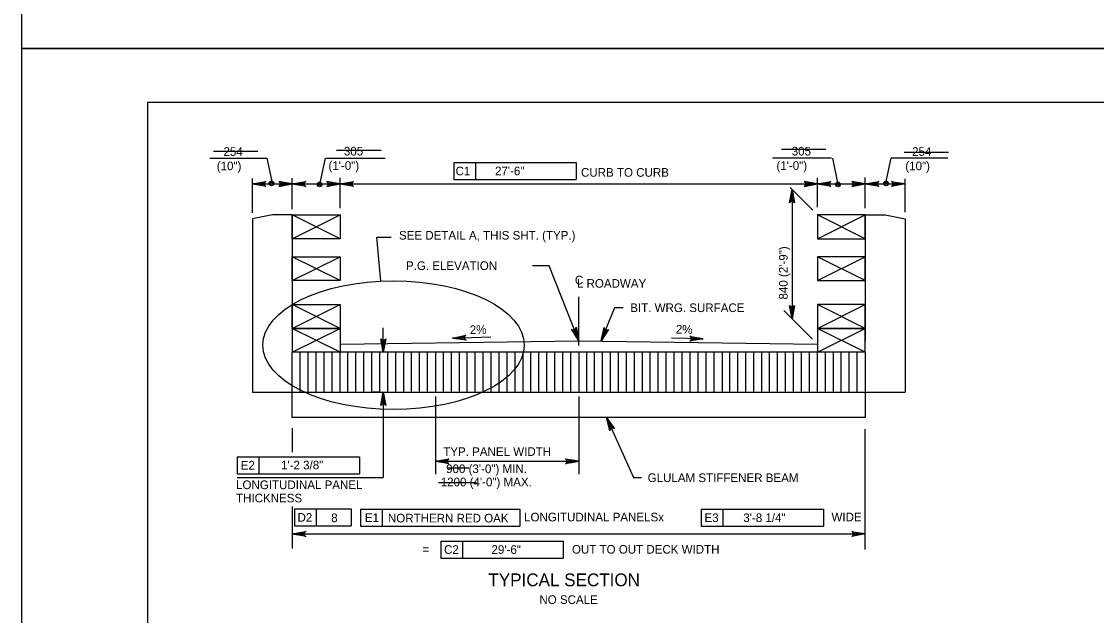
# Model space of a CAD drawing. Extents: x 179 to 454, y -271 to 54.
# Drawn here: x 209.75 to 224.68, y -29.87 to -21.62 of the extents above; entities that cross this region are included whole.
import ezdxf

# ---------------------------------------------------------------- set-up
doc = ezdxf.new("R2010")
doc.units = 0
for name, color, linetype in [('Level 1', 7, 'Continuous'), ('Level 2', 7, 'Continuous'), ('Level 3', 7, 'Continuous'), ('Level 4', 7, 'Continuous'), ('Level 41', 7, 'Continuous'), ('Level 62', 7, 'Continuous'), ('Level 63', 7, 'Continuous'), ('Level 7', 7, 'Continuous')]:
    doc.layers.add(name, color=color, linetype=linetype)

msp = doc.modelspace()

# ---------------------------------------------------------------- linework, layer by layer
at = {"layer": 'Level 1'}
msp.add_lwpolyline([(211.497, -43.25), (242.997, -43.25), (242.997, -22.75), (211.497, -22.75)], close=True, dxfattribs=at)
at = {"layer": 'Level 2'}
for p, q in [((215.736, -26.019), (216.268, -26.005)), ((219.219, -26.032), (218.779, -26.02))]:
    msp.add_line(p, q, dxfattribs=at)
at = {"layer": 'Level 3'}
for p, q in [((213.233, -24.31), (212.957, -24.365)), ((213.509, -24.31), (213.233, -24.31)), ((213.509, -24.31), (213.509, -26.217)), ((213.509, -24.31), (214.173, -24.31)), ((213.509, -24.641), (214.173, -24.31)), ((214.173, -24.641), (213.509, -24.31)), ((213.509, -24.641), (213.509, -24.31)), ((214.173, -24.31), (214.173, -24.641)), ((220.808, -24.641), (221.471, -24.31)), ((221.471, -24.641), (220.808, -24.31)), ((221.471, -24.31), (220.808, -24.31)), ((220.808, -24.31), (220.808, -24.641)), ((221.471, -24.31), (221.471, -26.068)), ((221.471, -24.641), (221.471, -24.31)), ((221.471, -24.31), (221.747, -24.31)), ((221.747, -24.31), (222.024, -24.365)), ((212.957, -24.365), (212.957, -26.77)), ((222.024, -24.365), (222.024, -26.77)), ((214.173, -24.641), (213.509, -24.641)), ((220.808, -24.641), (221.471, -24.641)), ((214.173, -25.222), (213.509, -24.89)), ((213.509, -25.222), (214.173, -24.89)), ((213.509, -25.222), (213.509, -24.89)), ((213.509, -24.89), (214.173, -24.89)), ((214.173, -24.89), (214.173, -25.222)), ((220.808, -24.89), (220.808, -25.222)), ((221.471, -25.222), (220.808, -24.89)), ((220.808, -25.222), (221.471, -24.89)), ((221.471, -24.89), (220.808, -24.89)), ((221.471, -25.222), (221.471, -24.89)), ((214.173, -25.222), (213.509, -25.222)), ((220.808, -25.222), (221.471, -25.222)), ((213.509, -25.885), (213.509, -25.553)), ((213.509, -25.885), (214.173, -25.553)), ((214.173, -25.885), (213.509, -25.553)), ((213.509, -25.553), (214.173, -25.553)), ((214.173, -25.553), (214.173, -25.885)), ((220.808, -25.885), (221.471, -25.553)), ((221.471, -25.885), (220.808, -25.553)), ((220.808, -25.553), (220.808, -25.885)), ((221.471, -25.553), (220.808, -25.553)), ((221.471, -25.885), (221.471, -25.553)), ((214.173, -25.885), (213.509, -25.885)), ((214.173, -26.217), (213.509, -25.885)), ((213.509, -26.217), (214.173, -25.885)), ((213.509, -25.885), (214.173, -25.885)), ((214.173, -25.885), (214.173, -26.217)), ((221.471, -25.885), (220.808, -25.885)), ((221.471, -26.217), (220.808, -25.885)), ((220.808, -26.217), (221.471, -25.885)), ((220.808, -25.885), (221.471, -25.885)), ((220.808, -25.885), (220.808, -26.217)), ((221.471, -26.217), (221.471, -25.885)), ((214.173, -26.106), (217.49, -26.056)), ((217.49, -26.056), (220.808, -26.106)), ((213.509, -26.77), (213.509, -26.217)), ((221.471, -26.217), (213.509, -26.217)), ((221.471, -26.217), (221.471, -26.77)), ((212.957, -26.77), (213.509, -26.77)), ((213.509, -27.124), (213.509, -26.77)), ((213.509, -26.77), (221.471, -26.77)), ((221.471, -26.77), (221.471, -27.124)), ((221.471, -26.77), (222.024, -26.77)), ((221.471, -27.124), (213.509, -27.124))]:
    msp.add_line(p, q, dxfattribs=at)
at = {"layer": 'Level 4'}
for p, q in [((212.362, -23.523), (213.156, -23.523)), ((213.156, -23.523), (213.234, -23.886)), ((213.967, -23.523), (213.889, -23.886)), ((213.978, -23.523), (214.8, -23.523)), ((215.752, -23.582), (217.453, -23.582)), ((215.752, -23.582), (215.752, -23.818)), ((216.054, -23.582), (216.054, -23.818)), ((217.453, -23.582), (217.453, -23.818)), ((221.002, -23.523), (220.181, -23.523)), ((221.014, -23.523), (221.091, -23.886)), ((221.824, -23.523), (221.747, -23.886)), ((222.619, -23.523), (221.824, -23.523)), ((212.957, -24.283), (212.957, -23.803)), ((212.957, -23.88), (222.024, -23.88)), ((213.509, -24.228), (213.509, -23.8)), ((214.173, -24.216), (214.173, -23.795)), ((215.752, -23.818), (217.453, -23.818)), ((220.808, -24.204), (220.808, -23.797)), ((221.471, -24.216), (221.471, -23.79)), ((222.024, -24.27), (222.024, -23.81)), ((220.743, -24.245), (220.429, -23.931)), ((220.454, -23.956), (220.454, -25.753)), ((214.741, -25.23), (214.685, -24.618)), ((214.685, -24.618), (214.882, -24.618)), ((217.077, -25.015), (216.849, -25.015)), ((217.49, -26.056), (217.077, -25.015)), ((217.49, -26.123), (217.49, -25.449)), ((217.803, -26.06), (217.991, -25.597)), ((217.991, -25.597), (218.105, -25.597)), ((220.737, -26.035), (220.338, -25.637)), ((214.773, -26.217), (214.773, -25.879)), ((214.717, -26.77), (214.61, -26.77)), ((214.773, -26.77), (214.773, -26.987)), ((215.499, -26.832), (215.499, -27.91)), ((217.49, -26.832), (217.49, -27.91)), ((214.773, -26.987), (214.773, -27.956)), ((217.877, -27.124), (218.252, -27.954)), ((213.509, -27.272), (213.509, -27.603)), ((221.471, -28.954), (221.471, -27.284)), ((212.742, -27.667), (214.443, -27.667)), ((212.742, -27.667), (212.742, -27.903)), ((213.044, -27.667), (213.044, -27.903)), ((214.443, -27.667), (214.443, -27.903)), ((215.499, -27.73), (217.49, -27.73)), ((212.742, -27.903), (214.443, -27.903)), ((212.742, -27.956), (214.773, -27.956)), ((218.252, -27.954), (218.361, -27.954)), ((213.509, -28.358), (213.509, -28.942)), ((213.539, -28.392), (214.327, -28.392)), ((213.539, -28.392), (213.539, -28.628)), ((213.841, -28.392), (213.841, -28.628)), ((214.327, -28.392), (214.327, -28.628)), ((214.458, -28.395), (216.669, -28.395)), ((214.458, -28.395), (214.458, -28.632)), ((214.76, -28.395), (214.76, -28.632)), ((216.669, -28.395), (216.669, -28.632)), ((219.19, -28.395), (220.89, -28.395)), ((219.19, -28.395), (219.19, -28.632)), ((219.492, -28.395), (219.492, -28.632)), ((220.89, -28.395), (220.89, -28.632)), ((213.539, -28.628), (214.327, -28.628)), ((214.458, -28.632), (216.669, -28.632)), ((219.19, -28.632), (220.89, -28.632)), ((213.509, -28.739), (221.471, -28.739)), ((215.571, -28.838), (217.272, -28.838)), ((215.571, -28.838), (215.571, -29.075)), ((215.874, -28.838), (215.874, -29.075)), ((217.272, -28.838), (217.272, -29.075)), ((215.571, -29.075), (217.272, -29.075))]:
    msp.add_line(p, q, dxfattribs=at)
for points in [[(212.957, -23.88), (213.143, -23.845), (213.129, -23.855), (213.121, -23.867), (213.119, -23.88), (213.121, -23.892), (213.129, -23.905), (213.143, -23.915), (212.957, -23.88), (213.129, -23.905), (213.121, -23.892), (212.957, -23.88), (213.119, -23.88), (213.121, -23.867), (212.957, -23.88), (213.129, -23.855)], [(213.509, -23.879), (213.323, -23.844), (213.337, -23.854), (213.345, -23.867), (213.347, -23.879), (213.345, -23.892), (213.337, -23.904), (213.323, -23.914), (213.509, -23.879), (213.337, -23.904), (213.345, -23.892), (213.509, -23.879), (213.347, -23.879), (213.345, -23.867), (213.509, -23.879), (213.337, -23.854)], [(213.509, -23.879), (213.696, -23.844), (213.681, -23.854), (213.674, -23.867), (213.672, -23.879), (213.674, -23.892), (213.681, -23.904), (213.696, -23.914), (213.509, -23.879), (213.681, -23.904), (213.674, -23.892), (213.509, -23.879), (213.672, -23.879), (213.674, -23.867), (213.509, -23.879), (213.681, -23.854)], [(214.173, -23.88), (213.986, -23.845), (214.001, -23.855), (214.008, -23.867), (214.01, -23.88), (214.008, -23.892), (214.001, -23.905), (213.986, -23.915), (214.173, -23.88), (214.001, -23.905), (214.008, -23.892), (214.173, -23.88), (214.01, -23.88), (214.008, -23.867), (214.173, -23.88), (214.001, -23.855)], [(214.173, -23.88), (214.359, -23.845), (214.345, -23.855), (214.337, -23.867), (214.335, -23.88), (214.337, -23.892), (214.345, -23.905), (214.359, -23.915), (214.173, -23.88), (214.345, -23.905), (214.337, -23.892), (214.173, -23.88), (214.335, -23.88), (214.337, -23.867), (214.173, -23.88), (214.345, -23.855)], [(220.808, -23.879), (220.621, -23.844), (220.635, -23.854), (220.643, -23.867), (220.645, -23.879), (220.643, -23.892), (220.635, -23.904), (220.621, -23.914), (220.808, -23.879), (220.635, -23.904), (220.643, -23.892), (220.808, -23.879), (220.645, -23.879), (220.643, -23.867), (220.808, -23.879), (220.635, -23.854)], [(220.808, -23.879), (220.994, -23.844), (220.98, -23.854), (220.972, -23.867), (220.97, -23.879), (220.972, -23.892), (220.98, -23.904), (220.994, -23.914), (220.808, -23.879), (220.98, -23.904), (220.972, -23.892), (220.808, -23.879), (220.97, -23.879), (220.972, -23.867), (220.808, -23.879), (220.98, -23.854)], [(221.471, -23.88), (221.285, -23.845), (221.299, -23.855), (221.307, -23.867), (221.309, -23.88), (221.307, -23.892), (221.299, -23.905), (221.285, -23.915), (221.471, -23.88), (221.299, -23.905), (221.307, -23.892), (221.471, -23.88), (221.309, -23.88), (221.307, -23.867), (221.471, -23.88), (221.299, -23.855)], [(221.471, -23.88), (221.658, -23.845), (221.644, -23.855), (221.636, -23.867), (221.634, -23.88), (221.636, -23.892), (221.644, -23.905), (221.658, -23.915), (221.471, -23.88), (221.644, -23.905), (221.636, -23.892), (221.471, -23.88), (221.634, -23.88), (221.636, -23.867), (221.471, -23.88), (221.644, -23.855)], [(222.024, -23.88), (221.837, -23.915), (221.851, -23.905), (221.859, -23.892), (221.861, -23.88), (221.859, -23.867), (221.851, -23.855), (221.837, -23.845), (222.024, -23.88), (221.851, -23.855), (221.859, -23.867), (222.024, -23.88), (221.861, -23.88), (221.859, -23.892), (222.024, -23.88), (221.851, -23.905)], [(220.454, -23.956), (220.489, -24.143), (220.479, -24.128), (220.467, -24.121), (220.454, -24.119), (220.442, -24.121), (220.429, -24.128), (220.419, -24.143), (220.454, -23.956), (220.429, -24.128), (220.442, -24.121), (220.454, -23.956), (220.454, -24.119), (220.467, -24.121), (220.454, -23.956), (220.479, -24.128)], [(220.454, -25.753), (220.419, -25.566), (220.429, -25.581), (220.442, -25.588), (220.454, -25.59), (220.467, -25.588), (220.479, -25.581), (220.489, -25.566), (220.454, -25.753), (220.479, -25.581), (220.467, -25.588), (220.454, -25.753), (220.454, -25.59), (220.442, -25.588), (220.454, -25.753), (220.429, -25.581)], [(215.736, -26.019), (215.921, -25.979), (215.907, -25.989), (215.9, -26.002), (215.898, -26.015), (215.901, -26.027), (215.909, -26.039), (215.923, -26.049), (215.736, -26.019), (215.909, -26.039), (215.901, -26.027), (215.736, -26.019), (215.898, -26.015), (215.9, -26.002), (215.736, -26.019), (215.907, -25.989)], [(217.49, -26.056), (217.389, -25.895), (217.403, -25.905), (217.418, -25.907), (217.43, -25.905), (217.441, -25.898), (217.45, -25.886), (217.454, -25.869), (217.49, -26.056), (217.45, -25.886), (217.441, -25.898), (217.49, -26.056), (217.43, -25.905), (217.418, -25.907), (217.49, -26.056), (217.403, -25.905)], [(217.803, -26.06), (217.841, -25.874), (217.845, -25.892), (217.853, -25.903), (217.864, -25.91), (217.876, -25.912), (217.891, -25.91), (217.905, -25.901), (217.803, -26.06), (217.891, -25.91), (217.876, -25.912), (217.803, -26.06), (217.864, -25.91), (217.853, -25.903), (217.803, -26.06), (217.845, -25.892)], [(214.773, -26.217), (214.738, -26.03), (214.748, -26.045), (214.761, -26.052), (214.773, -26.054), (214.786, -26.052), (214.798, -26.045), (214.808, -26.03), (214.773, -26.217), (214.798, -26.045), (214.786, -26.052), (214.773, -26.217), (214.773, -26.054), (214.761, -26.052), (214.773, -26.217), (214.748, -26.045)], [(219.219, -26.032), (219.032, -26.061), (219.046, -26.052), (219.054, -26.04), (219.057, -26.027), (219.055, -26.015), (219.048, -26.002), (219.034, -25.992), (219.219, -26.032), (219.048, -26.002), (219.055, -26.015), (219.219, -26.032), (219.057, -26.027), (219.054, -26.04), (219.219, -26.032), (219.046, -26.052)], [(214.773, -26.77), (214.808, -26.956), (214.798, -26.942), (214.786, -26.934), (214.773, -26.932), (214.761, -26.934), (214.748, -26.942), (214.738, -26.956), (214.773, -26.77), (214.748, -26.942), (214.761, -26.934), (214.773, -26.77), (214.773, -26.932), (214.786, -26.934), (214.773, -26.77), (214.798, -26.942)], [(217.877, -27.124), (217.985, -27.279), (217.97, -27.27), (217.956, -27.269), (217.944, -27.272), (217.933, -27.279), (217.925, -27.291), (217.922, -27.308), (217.877, -27.124), (217.925, -27.291), (217.933, -27.279), (217.877, -27.124), (217.944, -27.272), (217.956, -27.269), (217.877, -27.124), (217.97, -27.27)], [(215.499, -27.73), (215.686, -27.695), (215.671, -27.705), (215.664, -27.718), (215.662, -27.73), (215.664, -27.743), (215.671, -27.755), (215.686, -27.765), (215.499, -27.73), (215.671, -27.755), (215.664, -27.743), (215.499, -27.73), (215.662, -27.73), (215.664, -27.718), (215.499, -27.73), (215.671, -27.705)], [(217.49, -27.73), (217.304, -27.765), (217.318, -27.755), (217.326, -27.743), (217.328, -27.73), (217.326, -27.718), (217.318, -27.705), (217.304, -27.695), (217.49, -27.73), (217.318, -27.705), (217.326, -27.718), (217.49, -27.73), (217.328, -27.73), (217.326, -27.743), (217.49, -27.73), (217.318, -27.755)], [(213.509, -28.739), (213.696, -28.704), (213.681, -28.714), (213.674, -28.727), (213.672, -28.739), (213.674, -28.752), (213.681, -28.764), (213.696, -28.774), (213.509, -28.739), (213.681, -28.764), (213.674, -28.752), (213.509, -28.739), (213.672, -28.739), (213.674, -28.727), (213.509, -28.739), (213.681, -28.714)], [(221.471, -28.739), (221.284, -28.774), (221.299, -28.764), (221.306, -28.752), (221.308, -28.739), (221.306, -28.727), (221.299, -28.714), (221.284, -28.704), (221.471, -28.739), (221.299, -28.714), (221.306, -28.727), (221.471, -28.739), (221.308, -28.739), (221.306, -28.752), (221.471, -28.739), (221.299, -28.764)]]:
    msp.add_lwpolyline(points, dxfattribs=at)
for points in [[(220.436, -24.065), (220.472, -24.065), (220.454, -23.956)], [(220.472, -25.644), (220.436, -25.644), (220.454, -25.753)], [(217.905, -27.231), (217.938, -27.216), (217.877, -27.124)], [(215.619, -27.71), (215.619, -27.75), (215.499, -27.73)], [(217.37, -27.71), (217.37, -27.75), (217.49, -27.73)]]:
    msp.add_lwpolyline(points, close=True, dxfattribs=at)
for centre, radius in [((213.22, -23.873), 0.0333), ((213.22, -23.873), 0.0167), ((213.889, -23.886), 0.0333), ((213.889, -23.886), 0.0167), ((221.091, -23.886), 0.0333), ((221.091, -23.886), 0.0167), ((221.76, -23.873), 0.0333), ((221.76, -23.873), 0.0167)]:
    msp.add_circle(centre, radius, dxfattribs=at)
msp.add_ellipse((214.917, -26.118), major_axis=(1.815, 0), ratio=0.49188, dxfattribs=at)
at = {"layer": 'Level 41'}
for p, q in [((212.416, -23.424), (213.032, -23.424)), ((214.125, -23.411), (214.742, -23.411)), ((220.305, -23.397), (220.921, -23.397)), ((222.012, -23.438), (222.629, -23.438)), ((215.662, -27.823), (215.963, -27.823)), ((215.539, -28.025), (216.071, -28.025))]:
    msp.add_line(p, q, dxfattribs=at)
at = {"layer": 'Level 62'}
msp.add_line((209.747, -22), (209.747, -22), dxfattribs=at)
at = {"layer": 'Level 63'}
for points in [[(209.747, -22), (243.747, -22), (243.747, 0), (209.747, 0)], [(209.747, -44), (243.747, -44), (243.747, -22), (209.747, -22)]]:
    msp.add_lwpolyline(points, close=True, dxfattribs=at)
at = {"layer": 'Level 7'}
for p, q in [((213.62, -26.77), (213.62, -26.217)), ((213.731, -26.77), (213.731, -26.217)), ((213.841, -26.77), (213.841, -26.217)), ((213.952, -26.77), (213.952, -26.217)), ((214.062, -26.77), (214.062, -26.217)), ((214.173, -26.77), (214.173, -26.217)), ((214.283, -26.77), (214.283, -26.217)), ((214.394, -26.77), (214.394, -26.217)), ((214.504, -26.77), (214.504, -26.217)), ((214.615, -26.77), (214.615, -26.217)), ((214.725, -26.77), (214.725, -26.217)), ((214.836, -26.77), (214.836, -26.217)), ((214.947, -26.77), (214.947, -26.217)), ((215.057, -26.77), (215.057, -26.217)), ((215.168, -26.77), (215.168, -26.217)), ((215.278, -26.77), (215.278, -26.217)), ((215.389, -26.77), (215.389, -26.217)), ((215.5, -26.217), (215.5, -26.77)), ((215.61, -26.77), (215.61, -26.217)), ((215.72, -26.77), (215.72, -26.217)), ((215.831, -26.77), (215.831, -26.217)), ((215.941, -26.77), (215.941, -26.217)), ((216.052, -26.77), (216.052, -26.217)), ((216.163, -26.77), (216.163, -26.217)), ((216.273, -26.77), (216.273, -26.217)), ((216.384, -26.77), (216.384, -26.217)), ((216.494, -26.77), (216.494, -26.217)), ((216.605, -26.77), (216.605, -26.217)), ((216.715, -26.77), (216.715, -26.217)), ((216.826, -26.77), (216.826, -26.217)), ((216.936, -26.77), (216.936, -26.217)), ((217.047, -26.77), (217.047, -26.217)), ((217.158, -26.77), (217.158, -26.217)), ((217.268, -26.77), (217.268, -26.217)), ((217.379, -26.77), (217.379, -26.217)), ((217.49, -26.217), (217.49, -26.77)), ((217.6, -26.77), (217.6, -26.217)), ((217.71, -26.77), (217.71, -26.217)), ((217.821, -26.77), (217.821, -26.217)), ((217.931, -26.77), (217.931, -26.217)), ((218.042, -26.77), (218.042, -26.217)), ((218.153, -26.77), (218.153, -26.217)), ((218.263, -26.77), (218.263, -26.217)), ((218.374, -26.77), (218.374, -26.217)), ((218.484, -26.77), (218.484, -26.217)), ((218.595, -26.77), (218.595, -26.217)), ((218.705, -26.77), (218.705, -26.217)), ((218.816, -26.77), (218.816, -26.217)), ((218.926, -26.77), (218.926, -26.217)), ((219.037, -26.77), (219.037, -26.217)), ((219.147, -26.77), (219.147, -26.217)), ((219.258, -26.77), (219.258, -26.217)), ((219.369, -26.77), (219.369, -26.217)), ((219.481, -26.217), (219.481, -26.77)), ((219.59, -26.77), (219.59, -26.217)), ((219.7, -26.77), (219.7, -26.217)), ((219.811, -26.77), (219.811, -26.217)), ((219.921, -26.77), (219.921, -26.217)), ((220.032, -26.77), (220.032, -26.217)), ((220.142, -26.77), (220.142, -26.217)), ((220.253, -26.77), (220.253, -26.217)), ((220.364, -26.77), (220.364, -26.217)), ((220.474, -26.77), (220.474, -26.217)), ((220.585, -26.77), (220.585, -26.217)), ((220.695, -26.77), (220.695, -26.217)), ((220.806, -26.77), (220.806, -26.217)), ((220.916, -26.77), (220.916, -26.217)), ((221.027, -26.77), (221.027, -26.217)), ((221.137, -26.77), (221.137, -26.217)), ((221.248, -26.77), (221.248, -26.217)), ((221.358, -26.77), (221.358, -26.217))]:
    msp.add_line(p, q, dxfattribs=at)

# ---------------------------------------------------------------- texts
at = {"layer": 'Level 4'}
for s, height, p in [('254', 0.12, (212.554, -23.49)), ('305', 0.12, (214.226, -23.485)), ('305', 0.12, (220.449, -23.485)), ('254', 0.12, (222.121, -23.49)), ('(10")', 0.12, (212.46, -23.69)), ('(1\'-0")', 0.12, (214.012, -23.685)), ('(1\'-0")', 0.12, (220.236, -23.685)), ('(10")', 0.12, (222.027, -23.69)), ('C1', 0.12, (215.778, -23.76)), ('CURB TO CURB', 0.12, (217.521, -23.78)), ('SEE DETAIL A, THIS SHT. (TYP.)', 0.12, (214.992, -24.653)), ('P.G. ELEVATION', 0.12, (215.089, -25.075)), ('C', 0.12, (217.436, -25.275)), ('L ROADWAY', 0.12, (217.464, -25.321)), ('BIT. WRG. SURFACE', 0.12, (218.205, -25.659)), ('TYP. PANEL WIDTH', 0.12, (215.607, -27.656)), ('E2', 0.12, (212.793, -27.845)), ('900 (3\'-0") MIN.', 0.12, (215.647, -27.894)), ('GLULAM STIFFENER BEAM', 0.12, (218.447, -28.019)), ('LONGITUDINAL PANEL', 0.12, (212.728, -28.117)), ('1200 (4\'-0") MAX.', 0.12, (215.572, -28.078)), ('THICKNESS', 0.12, (212.728, -28.301)), ('D2', 0.12, (213.582, -28.57)), ('E1', 0.12, (214.518, -28.574)), ('LONGITUDINAL PANELSx', 0.12, (216.73, -28.565)), ('E3', 0.12, (219.237, -28.574)), ('WIDE', 0.12, (221.001, -28.565)), ('=', 0.12, (215.32, -29.013)), ('C2', 0.12, (215.618, -29.016)), ('OUT TO OUT DECK WIDTH', 0.12, (217.395, -29.013)), ('TYPICAL SECTION', 0.17717, (216.234, -29.465)), ('NO SCALE', 0.12, (216.943, -29.711))]:
    msp.add_text(s, height=height, dxfattribs=at).set_placement(p)
for s, rotation, p in [('840 (2\'-9")', 90, (220.392, -25.485)), ('2%', 1.5039, (215.977, -25.965)), ('2%', 358.4961, (218.837, -25.956))]:
    msp.add_text(s, height=0.12, rotation=rotation, dxfattribs=at).set_placement(p)
at = {"layer": 'Level 41'}
for s, p in [('27\'-6"', (216.326, -23.76)), ('1\'-2 3/8"', (213.353, -27.843)), ('8', (214.05, -28.576)), ('NORTHERN RED OAK', (214.838, -28.58)), ('3\'-8 1/4"', (219.776, -28.574)), ('29\'-6"', (216.277, -29.016))]:
    msp.add_text(s, height=0.12, dxfattribs=at).set_placement(p)

doc.saveas('drawing.dxf')
